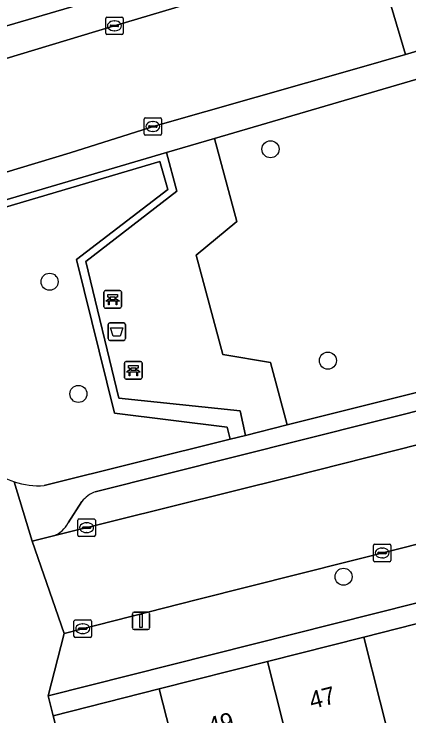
# Model space of a CAD drawing. Extents: x 162523 to 163266, y 381230 to 382050.
# Drawn here: x 162798.53 to 162821.17, y 381700.34 to 381740.55 of the extents above; entities that cross this region are included whole.
import ezdxf

# ---------------------------------------------------------------- set-up
doc = ezdxf.new("R2010")
doc.units = 0
for name, color, linetype in [('IMGEO_Afvalbak', 7, 'Continuous'), ('IMGEO_Bank', 7, 'Continuous'), ('IMGEO_Boom', 7, 'Continuous'), ('IMGEO_Erf', 7, 'Continuous'), ('IMGEO_Groenvoorziening', 7, 'Continuous'), ('IMGEO_Haag', 7, 'Continuous'), ('IMGEO_Kolk', 7, 'Continuous'), ('IMGEO_Lichtmast', 7, 'Continuous'), ('IMGEO_Pand', 7, 'Continuous'), ('IMGEO_Pand_nummerreeks', 7, 'Continuous'), ('IMGEO_Parkeervlak_open', 7, 'Continuous'), ('IMGEO_Rijbaan_lokaal_open', 7, 'Continuous'), ('IMGEO_Voetpad_open', 7, 'Continuous')]:
    doc.layers.add(name, color=color, linetype=linetype)

msp = doc.modelspace()

# ---------------------------------------------------------------- linework, layer by layer
at = {"layer": 'IMGEO_Afvalbak'}
for p, q in [((162803.926, 381721.955), (162803.926, 381722.755)), ((162803.926, 381722.755), (162803.926, 381721.955)), ((162804.026, 381722.855), (162804.816, 381722.855)), ((162804.816, 381722.855), (162804.026, 381722.855)), ((162804.916, 381722.755), (162804.916, 381721.955)), ((162804.916, 381721.955), (162804.916, 381722.755)), ((162804.816, 381721.855), (162804.026, 381721.855)), ((162804.026, 381721.855), (162804.816, 381721.855))]:
    msp.add_line(p, q, dxfattribs=at)
msp.add_lwpolyline([(162804.069, 381722.569), (162804.773, 381722.569), (162804.624, 381722.099), (162804.218, 381722.099), (162804.069, 381722.569)], dxfattribs=at)
for centre, start, end in [((162804.026, 381722.755), 90, 180), ((162804.026, 381722.755), 90, 180), ((162804.816, 381722.755), 0, 90), ((162804.816, 381722.755), 360, 90), ((162804.026, 381721.955), 180, 270), ((162804.026, 381721.955), 180, 270), ((162804.816, 381721.955), 270, 0), ((162804.816, 381721.955), 270, 0)]:
    msp.add_arc(centre, 0.1, start, end, dxfattribs=at)
at = {"layer": 'IMGEO_Bank'}
for p, q in [((162803.684, 381723.778), (162803.684, 381724.619)), ((162803.684, 381724.619), (162803.684, 381723.778)), ((162803.759, 381724.703), (162804.6, 381724.703)), ((162804.6, 381724.703), (162803.759, 381724.703)), ((162804.684, 381724.628), (162804.684, 381723.787)), ((162804.684, 381723.787), (162804.684, 381724.628)), ((162803.993, 381724.209), (162803.993, 381724.315)), ((162804.037, 381724.315), (162804.037, 381724.209)), ((162804.325, 381724.321), (162804.043, 381724.321)), ((162804.043, 381724.203), (162804.325, 381724.203)), ((162804.331, 381724.209), (162804.331, 381724.315)), ((162804.375, 381724.315), (162804.375, 381724.209)), ((162804.381, 381724.101), (162803.988, 381724.101)), ((162804.609, 381723.703), (162803.768, 381723.703)), ((162803.768, 381723.703), (162804.609, 381723.703)), ((162804.943, 381720.638), (162805.784, 381720.638)), ((162805.784, 381720.638), (162804.943, 381720.638)), ((162804.868, 381719.713), (162804.868, 381720.554)), ((162804.868, 381720.554), (162804.868, 381719.713)), ((162805.177, 381720.144), (162805.177, 381720.25)), ((162805.221, 381720.25), (162805.221, 381720.144)), ((162805.509, 381720.256), (162805.227, 381720.256)), ((162805.515, 381720.144), (162805.515, 381720.25)), ((162805.559, 381720.25), (162805.559, 381720.144)), ((162805.868, 381720.563), (162805.868, 381719.722)), ((162805.868, 381719.722), (162805.868, 381720.563)), ((162805.565, 381720.036), (162805.172, 381720.036)), ((162805.227, 381720.138), (162805.509, 381720.138)), ((162805.793, 381719.638), (162804.952, 381719.638)), ((162804.952, 381719.638), (162805.793, 381719.638))]:
    msp.add_line(p, q, dxfattribs=at)
for points in [[(162803.931, 381724.101), (162803.789, 381724.101), (162803.901, 381724.203), (162803.987, 381724.203)], [(162803.987, 381724.321), (162803.901, 381724.321), (162803.901, 381724.482), (162804.464, 381724.482), (162804.464, 381724.321), (162804.381, 381724.321)], [(162804.381, 381724.203), (162804.464, 381724.203), (162804.576, 381724.101), (162804.437, 381724.101)], [(162803.981, 381724.094), (162803.981, 381723.887), (162803.938, 381723.887), (162803.938, 381724.094)], [(162804.431, 381724.094), (162804.431, 381723.887), (162804.387, 381723.887), (162804.387, 381724.094)], [(162805.171, 381720.256), (162805.085, 381720.256), (162805.085, 381720.417), (162805.648, 381720.417), (162805.648, 381720.256), (162805.565, 381720.256)], [(162805.115, 381720.036), (162804.973, 381720.036), (162805.085, 381720.138), (162805.171, 381720.138)], [(162805.165, 381720.029), (162805.165, 381719.822), (162805.122, 381719.822), (162805.122, 381720.029)], [(162805.565, 381720.138), (162805.648, 381720.138), (162805.76, 381720.036), (162805.621, 381720.036)], [(162805.615, 381720.029), (162805.615, 381719.822), (162805.571, 381719.822), (162805.571, 381720.029)]]:
    msp.add_lwpolyline(points, dxfattribs=at)
for centre, radius, start, end in [((162803.762, 381724.625), 0.0779, 92.4484, 184.2845), ((162803.762, 381724.625), 0.0779, 92.4484, 184.2845), ((162804.606, 381724.625), 0.0779, 2.4484, 94.2845), ((162804.606, 381724.625), 0.0779, 2.4484, 94.2845), ((162803.986, 381724.314), 0.00671, 2.8957, 87.1043), ((162803.986, 381724.21), 0.00671, 272.8957, 357.1043), ((162804.043, 381724.314), 0.00671, 92.8957, 177.1043), ((162804.043, 381724.21), 0.00671, 182.8957, 267.1043), ((162804.325, 381724.314), 0.00671, 2.8957, 87.1043), ((162804.325, 381724.21), 0.00671, 272.8957, 357.1043), ((162804.382, 381724.314), 0.00671, 92.8957, 177.1043), ((162804.382, 381724.21), 0.00671, 182.8957, 267.1043), ((162803.931, 381724.094), 0.00671, 2.8957, 87.1043), ((162803.988, 381724.094), 0.00671, 92.8957, 177.1043), ((162804.38, 381724.094), 0.00671, 2.8957, 87.1043), ((162804.437, 381724.094), 0.00671, 92.8957, 177.1043), ((162803.762, 381723.781), 0.0779, 182.4484, 274.2845), ((162803.762, 381723.781), 0.0779, 182.4484, 274.2845), ((162804.606, 381723.781), 0.0779, 272.4484, 4.2845), ((162804.606, 381723.781), 0.0779, 272.4484, 4.2845), ((162804.946, 381720.56), 0.0779, 92.4484, 184.2845), ((162804.946, 381720.56), 0.0779, 92.4484, 184.2845), ((162805.79, 381720.56), 0.0779, 2.4484, 94.2845), ((162805.79, 381720.56), 0.0779, 2.4484, 94.2845), ((162805.17, 381720.249), 0.00671, 2.8957, 87.1043), ((162805.227, 381720.249), 0.00671, 92.8957, 177.1043), ((162805.509, 381720.249), 0.00671, 2.8957, 87.1043), ((162805.566, 381720.249), 0.00671, 92.8957, 177.1043), ((162805.115, 381720.029), 0.00671, 2.8957, 87.1043), ((162805.172, 381720.029), 0.00671, 92.8957, 177.1043), ((162805.17, 381720.145), 0.00671, 272.8957, 357.1043), ((162805.227, 381720.145), 0.00671, 182.8957, 267.1043), ((162805.509, 381720.145), 0.00671, 272.8957, 357.1043), ((162805.566, 381720.145), 0.00671, 182.8957, 267.1043), ((162805.564, 381720.029), 0.00671, 2.8957, 87.1043), ((162805.621, 381720.029), 0.00671, 92.8957, 177.1043), ((162804.946, 381719.716), 0.0779, 182.4484, 274.2845), ((162804.946, 381719.716), 0.0779, 182.4484, 274.2845), ((162805.79, 381719.716), 0.0779, 272.4484, 4.2845), ((162805.79, 381719.716), 0.0779, 272.4484, 4.2845)]:
    msp.add_arc(centre, radius, start, end, dxfattribs=at)
at = {"layer": 'IMGEO_Boom'}
for centre in [(162813.233, 381732.8), (162800.571, 381725.214), (162816.521, 381720.693), (162802.219, 381718.786), (162817.42, 381708.317)]:
    msp.add_circle(centre, 0.489, dxfattribs=at)
at = {"layer": 'IMGEO_Erf'}
msp.add_lwpolyline([(162800.78, 381700.348), (162806.859, 381701.891), (162813.051, 381703.462), (162818.574, 381704.864), (162824.356, 381706.332), (162830.088, 381707.787), (162835.972, 381709.28), (162841.552, 381710.696), (162847.664, 381712.248), (162853.436, 381713.713), (162859.316, 381715.205), (162859.084, 381716.26), (162800.493, 381701.494)], close=True, dxfattribs=at)
at = {"layer": 'IMGEO_Groenvoorziening'}
msp.add_lwpolyline([(162857.436, 381747.309), (162810.028, 381733.413), (162811.299, 381728.671), (162808.98, 381726.732), (162810.504, 381721.043), (162813.225, 381720.582), (162814.181, 381717.01), (162861.746, 381728.912)], close=True, dxfattribs=at)
for points in [[(162802.653, 381726.365), (162807.854, 381730.403), (162807.277, 381732.607), (162794.682, 381728.915)], [(162802.12, 381726.48), (162807.346, 381730.493), (162806.88, 381732.094), (162794.79, 381728.53)], [(162794.79, 381728.53), (162806.88, 381732.094), (162807.346, 381730.493), (162802.12, 381726.48), (162804.296, 381717.677), (162810.755, 381716.876), (162810.922, 381716.2), (162811.797, 381716.414), (162811.499, 381717.813), (162804.532, 381718.545), (162802.653, 381726.365)], [(162800.262, 381713.533), (162810.922, 381716.2), (162810.755, 381716.876), (162804.296, 381717.677), (162802.12, 381726.48)]]:
    msp.add_lwpolyline(points, dxfattribs=at)
for centre, radius, start, end in [((162799.953, 381718.183), 4.646, 231.95, 252.4036), ((162800.003, 381718.283), 4.757, 252.1878, 273.1181)]:
    msp.add_arc(centre, radius, start, end, dxfattribs=at)
at = {"layer": 'IMGEO_Haag'}
for points in [[(162802.653, 381726.365), (162807.854, 381730.403), (162807.277, 381732.607), (162794.682, 381728.915)], [(162794.79, 381728.53), (162806.88, 381732.094), (162807.346, 381730.493), (162802.12, 381726.48), (162804.296, 381717.677), (162810.755, 381716.876), (162810.922, 381716.2), (162811.797, 381716.414), (162811.499, 381717.813), (162804.532, 381718.545), (162802.653, 381726.365)]]:
    msp.add_lwpolyline(points, dxfattribs=at)
at = {"layer": 'IMGEO_Kolk'}
for p, q in [((162803.784, 381739.441), (162803.784, 381740.293)), ((162803.859, 381740.367), (162804.711, 381740.367)), ((162804.785, 381740.293), (162804.785, 381739.441)), ((162804.043, 381739.861), (162804.043, 381739.873)), ((162804.086, 381739.91), (162804.484, 381739.91)), ((162804.272, 381740.147), (162804.297, 381740.147)), ((162804.527, 381739.873), (162804.527, 381739.861)), ((162804.481, 381739.824), (162804.083, 381739.824)), ((162804.295, 381739.587), (162804.27, 381739.587)), ((162804.711, 381739.367), (162803.859, 381739.367)), ((162805.988, 381733.678), (162805.988, 381734.53)), ((162806.063, 381734.604), (162806.915, 381734.604)), ((162806.476, 381734.384), (162806.501, 381734.384)), ((162806.989, 381734.53), (162806.989, 381733.678)), ((162806.247, 381734.098), (162806.247, 381734.11)), ((162806.685, 381734.061), (162806.287, 381734.061)), ((162806.29, 381734.147), (162806.688, 381734.147)), ((162806.731, 381734.11), (162806.731, 381734.098)), ((162806.915, 381733.604), (162806.063, 381733.604)), ((162806.499, 381733.824), (162806.474, 381733.824)), ((162802.193, 381710.699), (162802.193, 381711.551)), ((162802.268, 381711.625), (162803.12, 381711.625)), ((162802.681, 381711.405), (162802.706, 381711.405)), ((162803.194, 381711.551), (162803.194, 381710.699)), ((162802.452, 381711.119), (162802.452, 381711.131)), ((162802.89, 381711.082), (162802.492, 381711.082)), ((162802.495, 381711.168), (162802.893, 381711.168)), ((162802.936, 381711.131), (162802.936, 381711.119)), ((162803.12, 381710.625), (162802.268, 381710.625)), ((162802.704, 381710.845), (162802.679, 381710.845)), ((162819.21, 381710.178), (162820.062, 381710.178)), ((162819.135, 381709.252), (162819.135, 381710.104)), ((162819.437, 381709.721), (162819.835, 381709.721)), ((162819.623, 381709.958), (162819.648, 381709.958)), ((162820.136, 381710.104), (162820.136, 381709.252)), ((162819.394, 381709.672), (162819.394, 381709.684)), ((162819.832, 381709.635), (162819.434, 381709.635)), ((162819.646, 381709.398), (162819.621, 381709.398)), ((162819.878, 381709.684), (162819.878, 381709.672)), ((162820.062, 381709.178), (162819.21, 381709.178)), ((162801.967, 381704.912), (162801.967, 381705.764)), ((162802.042, 381705.838), (162802.894, 381705.838)), ((162802.968, 381705.764), (162802.968, 381704.912)), ((162802.226, 381705.332), (162802.226, 381705.344)), ((162802.269, 381705.381), (162802.667, 381705.381)), ((162802.455, 381705.618), (162802.48, 381705.618)), ((162802.71, 381705.344), (162802.71, 381705.332)), ((162802.664, 381705.295), (162802.266, 381705.295)), ((162802.478, 381705.058), (162802.453, 381705.058)), ((162802.894, 381704.838), (162802.042, 381704.838))]:
    msp.add_line(p, q, dxfattribs=at)
for points in [[(162803.784, 381739.441), (162803.784, 381740.293)], [(162803.859, 381740.367), (162804.711, 381740.367)], [(162804.785, 381740.293), (162804.785, 381739.441)], [(162804.711, 381739.367), (162803.859, 381739.367)], [(162805.988, 381733.678), (162805.988, 381734.53)], [(162806.063, 381734.604), (162806.915, 381734.604)], [(162806.989, 381734.53), (162806.989, 381733.678)], [(162806.915, 381733.604), (162806.063, 381733.604)], [(162802.193, 381710.699), (162802.193, 381711.551)], [(162802.268, 381711.625), (162803.12, 381711.625)], [(162803.194, 381711.551), (162803.194, 381710.699)], [(162803.12, 381710.625), (162802.268, 381710.625)], [(162819.21, 381710.178), (162820.062, 381710.178)], [(162819.135, 381709.252), (162819.135, 381710.104)], [(162820.136, 381710.104), (162820.136, 381709.252)], [(162820.062, 381709.178), (162819.21, 381709.178)], [(162801.967, 381704.912), (162801.967, 381705.764)], [(162802.042, 381705.838), (162802.894, 381705.838)], [(162802.968, 381705.764), (162802.968, 381704.912)], [(162802.894, 381704.838), (162802.042, 381704.838)]]:
    msp.add_lwpolyline(points, dxfattribs=at)
for centre, radius, start, end in [((162803.861, 381740.291), 0.0765, 91.552, 178.448), ((162803.861, 381740.291), 0.0765, 91.552, 178.448), ((162804.709, 381740.291), 0.0765, 1.552, 88.448), ((162804.709, 381740.291), 0.0765, 1.552, 88.448), ((162804.083, 381739.87), 0.0403, 85.8775, 175.7526), ((162804.488, 381739.872), 0.0386, 1.7309, 96.639), ((162804.08, 381739.86), 0.0366, 178.938, 274.7102), ((162804.484, 381739.867), 0.043, 264.8664, 352.4533), ((162803.861, 381739.443), 0.0765, 181.552, 268.448), ((162803.861, 381739.443), 0.0765, 181.552, 268.448), ((162804.709, 381739.443), 0.0765, 271.552, 358.448), ((162804.709, 381739.443), 0.0765, 271.552, 358.448), ((162806.065, 381734.528), 0.0765, 91.552, 178.448), ((162806.065, 381734.528), 0.0765, 91.552, 178.448), ((162806.913, 381734.528), 0.0765, 1.552, 88.448), ((162806.913, 381734.528), 0.0765, 1.552, 88.448), ((162806.287, 381734.107), 0.0403, 85.8775, 175.7526), ((162806.284, 381734.097), 0.0366, 178.938, 274.7102), ((162806.688, 381734.104), 0.043, 264.8664, 352.4533), ((162806.692, 381734.109), 0.0386, 1.7309, 96.639), ((162806.065, 381733.68), 0.0765, 181.552, 268.448), ((162806.065, 381733.68), 0.0765, 181.552, 268.448), ((162806.913, 381733.68), 0.0765, 271.552, 358.448), ((162806.913, 381733.68), 0.0765, 271.552, 358.448), ((162802.27, 381711.549), 0.0765, 91.552, 178.448), ((162802.27, 381711.549), 0.0765, 91.552, 178.448), ((162803.118, 381711.549), 0.0765, 1.552, 88.448), ((162803.118, 381711.549), 0.0765, 1.552, 88.448), ((162802.492, 381711.128), 0.0403, 85.8775, 175.7526), ((162802.489, 381711.118), 0.0366, 178.938, 274.7102), ((162802.893, 381711.125), 0.043, 264.8664, 352.4533), ((162802.897, 381711.13), 0.0386, 1.7309, 96.639), ((162802.27, 381710.701), 0.0765, 181.552, 268.448), ((162802.27, 381710.701), 0.0765, 181.552, 268.448), ((162803.118, 381710.701), 0.0765, 271.552, 358.448), ((162803.118, 381710.701), 0.0765, 271.552, 358.448), ((162819.212, 381710.102), 0.0765, 91.552, 178.448), ((162819.212, 381710.102), 0.0765, 91.552, 178.448), ((162820.06, 381710.102), 0.0765, 1.552, 88.448), ((162820.06, 381710.102), 0.0765, 1.552, 88.448), ((162819.434, 381709.681), 0.0403, 85.8775, 175.7526), ((162819.839, 381709.683), 0.0386, 1.7309, 96.639), ((162819.431, 381709.671), 0.0366, 178.938, 274.7102), ((162819.835, 381709.678), 0.043, 264.8664, 352.4533), ((162819.212, 381709.254), 0.0765, 181.552, 268.448), ((162819.212, 381709.254), 0.0765, 181.552, 268.448), ((162820.06, 381709.254), 0.0765, 271.552, 358.448), ((162820.06, 381709.254), 0.0765, 271.552, 358.448), ((162802.044, 381705.762), 0.0765, 91.552, 178.448), ((162802.044, 381705.762), 0.0765, 91.552, 178.448), ((162802.892, 381705.762), 0.0765, 1.552, 88.448), ((162802.892, 381705.762), 0.0765, 1.552, 88.448), ((162802.266, 381705.341), 0.0403, 85.8775, 175.7526), ((162802.263, 381705.331), 0.0366, 178.938, 274.7102), ((162802.667, 381705.338), 0.043, 264.8664, 352.4533), ((162802.671, 381705.343), 0.0386, 1.7309, 96.639), ((162802.044, 381704.914), 0.0765, 181.552, 268.448), ((162802.044, 381704.914), 0.0765, 181.552, 268.448), ((162802.892, 381704.914), 0.0765, 271.552, 358.448), ((162802.892, 381704.914), 0.0765, 271.552, 358.448)]:
    msp.add_arc(centre, radius, start, end, dxfattribs=at)
for centre, major_axis, ratio, start_param, end_param in [((162804.271, 381739.867), (-0.387, 0.002), 0.722429, 4.712389, 7.853982), ((162804.296, 381739.867), (-0.39, 0.002), 0.717154, 1.570796, 4.712389), ((162806.475, 381734.104), (-0.387, 0.002), 0.722429, 4.712389, 7.853982), ((162806.5, 381734.104), (-0.39, 0.002), 0.717154, 1.570796, 4.712389), ((162802.68, 381711.125), (-0.387, 0.002), 0.722429, 4.712389, 7.853982), ((162802.705, 381711.125), (-0.39, 0.002), 0.717154, 1.570796, 4.712389), ((162819.622, 381709.678), (-0.387, 0.002), 0.722429, 4.712389, 7.853982), ((162819.647, 381709.678), (-0.39, 0.002), 0.717154, 1.570796, 4.712389), ((162802.454, 381705.338), (-0.387, 0.002), 0.722429, 4.712389, 7.853982), ((162802.479, 381705.338), (-0.39, 0.002), 0.717154, 1.570796, 4.712389)]:
    msp.add_ellipse(centre, major_axis=major_axis, ratio=ratio, start_param=start_param, end_param=end_param, dxfattribs=at)
at = {"layer": 'IMGEO_Lichtmast'}
for p, q in [((162805.314, 381705.39), (162805.314, 381706.19)), ((162805.314, 381706.19), (162805.314, 381705.39)), ((162805.414, 381706.29), (162806.204, 381706.29)), ((162806.204, 381706.29), (162805.414, 381706.29)), ((162806.304, 381706.19), (162806.304, 381705.39)), ((162806.304, 381705.39), (162806.304, 381706.19)), ((162806.204, 381705.29), (162805.414, 381705.29)), ((162805.414, 381705.29), (162806.204, 381705.29))]:
    msp.add_line(p, q, dxfattribs=at)
msp.add_lwpolyline([(162805.734, 381706.165), (162805.884, 381706.165), (162805.884, 381705.415), (162805.734, 381705.415), (162805.734, 381706.165)], dxfattribs=at)
for centre, start, end in [((162805.414, 381706.19), 90, 180), ((162805.414, 381706.19), 90, 180), ((162806.204, 381706.19), 0, 90), ((162806.204, 381706.19), 360, 90), ((162805.414, 381705.39), 180, 270), ((162805.414, 381705.39), 180, 270), ((162806.204, 381705.39), 270, 0), ((162806.204, 381705.39), 270, 0)]:
    msp.add_arc(centre, 0.1, start, end, dxfattribs=at)
at = {"layer": 'IMGEO_Pand'}
for points in [[(162818.574, 381704.864), (162820.455, 381697.449), (162826.241, 381698.905), (162824.356, 381706.332)], [(162818.574, 381704.864), (162813.051, 381703.462), (162815.673, 381693.113), (162816.695, 381689.052), (162819.552, 381689.77), (162817.789, 381696.779), (162820.455, 381697.449)], [(162813.051, 381703.462), (162806.859, 381701.891), (162808.736, 381694.502), (162809.488, 381691.542), (162815.673, 381693.113)], [(162806.859, 381701.891), (162800.78, 381700.348), (162803.738, 381688.547), (162806.593, 381689.272), (162806.23, 381690.715), (162809.488, 381691.542), (162808.736, 381694.502)]]:
    msp.add_lwpolyline(points, close=True, dxfattribs=at)
at = {"layer": 'IMGEO_Parkeervlak_open'}
for points in [[(162789.911, 381735.529), (162804.215, 381739.844), (162816.425, 381743.491), (162818.854, 381744.206), (162818.728, 381744.209), (162818.506, 381744.23), (162818.359, 381744.255), (162818.141, 381744.308), (162817.999, 381744.354), (162817.861, 381744.408), (162817.726, 381744.469), (162817.596, 381744.538), (162816.784, 381745.023), (162816.023, 381745.113), (162792.03, 381738.093), (162791.344, 381737.536), (162790.541, 381736.141)], [(162852.155, 381725.504), (162847.293, 381724.26), (162803.19, 381713.175)], [(162800.799, 381710.652), (162814.402, 381714.043), (162838.015, 381720.018), (162847.7, 381722.516), (162855.209, 381724.395)], [(162802.427, 381712.618), (162801.637, 381711.401)]]:
    msp.add_lwpolyline(points, dxfattribs=at)
for centre, radius, start, end in [((162803.707, 381711.665), 1.596, 108.9143, 143.3456), ((162800.224, 381712.139), 1.594, 291.1456, 332.4347)]:
    msp.add_arc(centre, radius, start, end, dxfattribs=at)
at = {"layer": 'IMGEO_Rijbaan_lokaal_open'}
for points in [[(162820.97, 381738.229), (162826.213, 381739.767), (162824.39, 381745.861), (162823.975, 381745.719), (162823.804, 381745.66), (162819.176, 381744.3)], [(162856.627, 381721.906), (162855.955, 381724.6), (162855.433, 381724.451), (162855.209, 381724.395), (162847.7, 381722.516), (162838.015, 381720.018), (162814.402, 381714.043), (162800.799, 381710.652), (162799.576, 381710.347), (162801.406, 381705.07), (162809.05, 381707.004), (162820.665, 381709.939), (162834.93, 381713.565), (162850.143, 381717.392), (162857.3, 381719.211)]]:
    msp.add_lwpolyline(points, close=True, dxfattribs=at)
for points in [[(162801.745, 381732.596), (162806.638, 381734.148), (162818.18, 381737.419), (162820.97, 381738.229), (162819.176, 381744.3)], [(162816.425, 381743.491), (162804.215, 381739.844), (162789.911, 381735.529), (162787.126, 381734.714), (162786.892, 381734.638), (162766.566, 381727.391), (162747.636, 381720.644), (162745.077, 381719.704), (162746.861, 381713.692), (162748.15, 381714.148), (162751.373, 381715.289), (162757.781, 381717.663), (162760.315, 381718.601), (162762.482, 381719.404), (162766.087, 381720.739), (162767.355, 381721.2), (162767.683, 381721.314), (162770.249, 381722.202), (162772.973, 381723.146), (162774.09, 381723.533), (162775.256, 381723.963)], [(162794.203, 381730.326), (162801.745, 381732.596)]]:
    msp.add_lwpolyline(points, dxfattribs=at)
at = {"layer": 'IMGEO_Voetpad_open'}
for points in [[(162909.783, 381764.393), (162901.818, 381762.048), (162881.873, 381756.162), (162877.377, 381754.86), (162870.475, 381752.876), (162860.752, 381750), (162855.228, 381748.366), (162841.176, 381744.257), (162829.108, 381740.629), (162826.213, 381739.767), (162820.97, 381738.229), (162818.18, 381737.419), (162806.638, 381734.148), (162801.745, 381732.596), (162794.203, 381730.326)], [(162794.682, 381728.915), (162807.277, 381732.607), (162810.028, 381733.413), (162857.436, 381747.309)], [(162790.541, 381736.141), (162791.344, 381737.536), (162792.03, 381738.093), (162816.023, 381745.113), (162816.784, 381745.023), (162817.596, 381744.538), (162817.726, 381744.469), (162817.861, 381744.408), (162817.999, 381744.354), (162818.141, 381744.308), (162818.359, 381744.255), (162818.506, 381744.23), (162818.728, 381744.209), (162818.854, 381744.206), (162819.176, 381744.3), (162823.804, 381745.66), (162823.975, 381745.719)], [(162914.172, 381742.02), (162908.281, 381740.559), (162881.805, 381733.915), (162879.866, 381733.428), (162879.024, 381733.217), (162876.48, 381732.579), (162874.384, 381732.053), (162869.74, 381730.888), (162864.696, 381729.623), (162862.665, 381729.114), (162861.746, 381728.912), (162814.181, 381717.01), (162811.797, 381716.414), (162810.922, 381716.2), (162800.262, 381713.533)], [(162915.948, 381734), (162913.701, 381733.445), (162903.836, 381730.962), (162870.042, 381722.432), (162869.37, 381725.142), (162866.441, 381724.384), (162867.118, 381721.675), (162860.243, 381719.934), (162859.564, 381722.636), (162856.627, 381721.906), (162857.3, 381719.211), (162850.143, 381717.392), (162834.93, 381713.565), (162820.665, 381709.939), (162809.05, 381707.004), (162801.406, 381705.07), (162800.493, 381701.494), (162859.084, 381716.26)], [(162803.19, 381713.175), (162847.293, 381724.26), (162852.155, 381725.504)], [(162852.007, 381632.723), (162850.914, 381633.649), (162811.287, 381667.219), (162813.228, 381669.519), (162815.562, 381672.274), (162814.451, 381673.234), (162812.033, 381675.291), (162809.626, 381677.339), (162807.22, 381679.387), (162805.722, 381680.662), (162803.738, 381688.547), (162800.78, 381700.348), (162800.493, 381701.494), (162801.406, 381705.07), (162799.576, 381710.347), (162798.548, 381713.754)], [(162798.548, 381713.754), (162799.576, 381710.347), (162800.799, 381710.652)], [(162801.637, 381711.401), (162802.427, 381712.618)]]:
    msp.add_lwpolyline(points, dxfattribs=at)
msp.add_lwpolyline([(162808.98, 381726.732), (162811.299, 381728.671), (162810.028, 381733.413), (162807.277, 381732.607), (162807.854, 381730.403), (162802.653, 381726.365), (162804.532, 381718.545), (162811.499, 381717.813), (162811.797, 381716.414), (162814.181, 381717.01), (162813.225, 381720.582), (162810.504, 381721.043)], close=True, dxfattribs=at)
for centre, radius, start, end in [((162799.953, 381718.183), 4.646, 231.95, 252.4036), ((162800.003, 381718.283), 4.757, 252.1878, 273.1181), ((162803.707, 381711.665), 1.596, 108.9143, 143.3456), ((162800.224, 381712.139), 1.594, 291.1456, 332.4347)]:
    msp.add_arc(centre, radius, start, end, dxfattribs=at)

# ---------------------------------------------------------------- texts
at = {"layer": 'IMGEO_Pand_nummerreeks'}
for s, p in [('47', (162815.598, 381700.725)), ('49', (162809.776, 381699.247))]:
    msp.add_text(s, height=1, rotation=14.2415, dxfattribs=at).set_placement(p)

doc.saveas('drawing.dxf')
